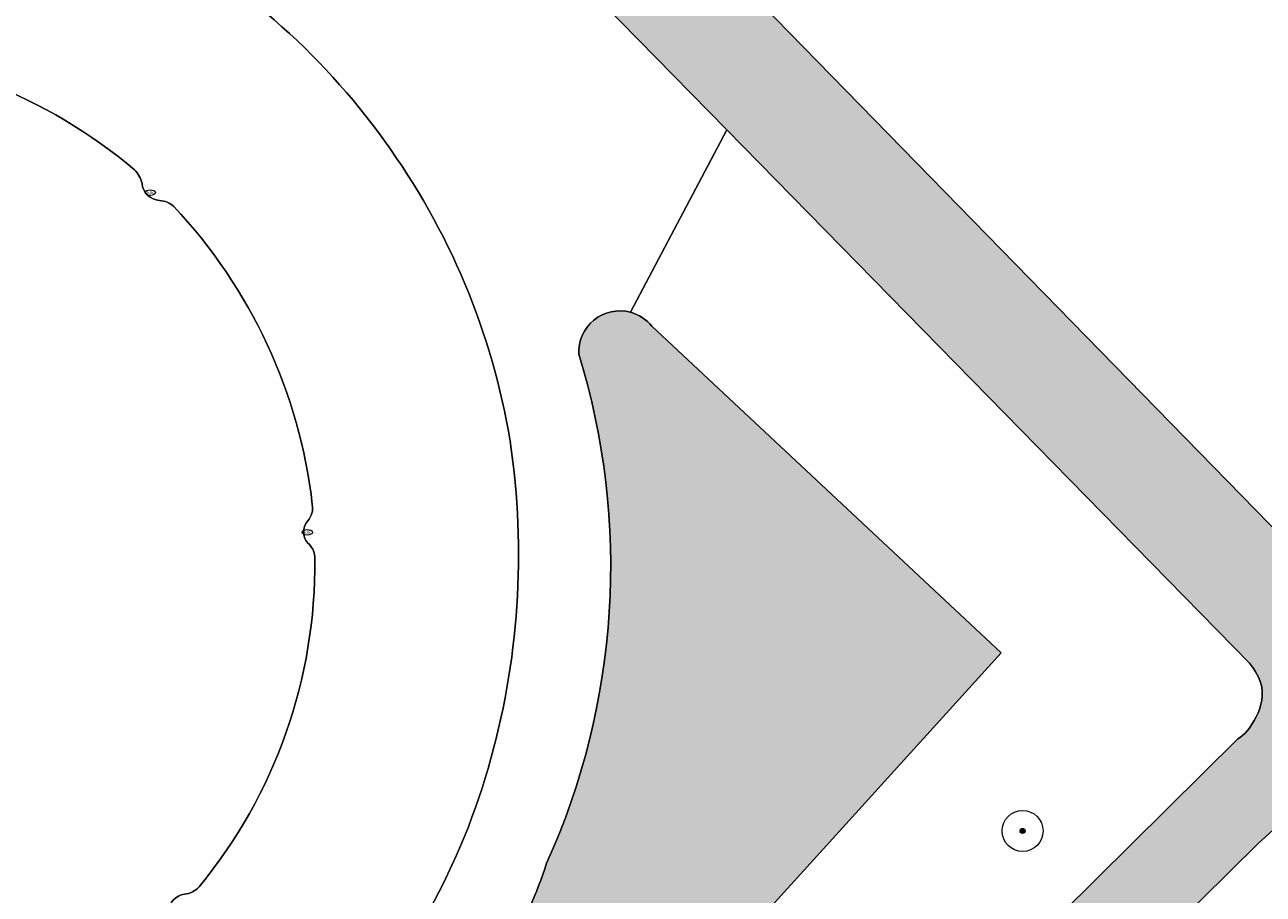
# Model space of a CAD drawing. Header units: metres. Extents: x 125349 to 128236, y 501602 to 503797.
# Tile 649 of 718: x 127582 to 127642, y 503020 to 503063. Entities that reach past the tile are written whole.
import ezdxf
from ezdxf.enums import TextEntityAlignment as Align

# ---------------------------------------------------------------- set-up
doc = ezdxf.new("R2010")
doc.units = ezdxf.units.M
doc.layers.get('0').update_dxf_attribs({"linetype": 'CONTINUOUS'})
for name, color, linetype, lineweight in [('B-WE-GR-BEPLANTING_CULTUUR_BOSPLANTSOEN-GV', 90, 'CONTINUOUS', 18), ('B-WE-GR-BOOM-S-500', 90, 'CONTINUOUS', 18), ('B-WE-GR-GROENVOORZIENING-GV', 80, 'CONTINUOUS', 18), ('B-WE-IE-MEUBILAIR-S', 7, 'CONTINUOUS', 18), ('B-WE-OG-TERREIN_BEGROEID-GV', 7, 'CONTINUOUS', 18), ('B-WE-OG-WATER_SLOOT-GV', 120, 'CONTINUOUS', 18), ('B-WE-VH-GESLOTENVERHARDING-GV', 10, 'CONTINUOUS', 18)]:
    doc.layers.add(name, color=color, linetype=linetype, lineweight=lineweight)
doc.layers.add('B-WE-OG-WATER_SLOOT-V', color=7, linetype='CONTINUOUS', lineweight=18, true_color=0x73e9ff)
doc.styles.add('NLCS-ISO', font='NLCS-ISO.ttf')

# ---------------------------------------------------------------- blocks, each defined once
blk = doc.blocks.new('SIE-MEUBILAIR_PUT_KOLK-SO')
blk.add_ellipse((0, 0), major_axis=(1.25, 4.517432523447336e-15), ratio=0.5400000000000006)
at = {"style": 'NLCS-ISO'}
blk.add_text('klk', height=0.75, dxfattribs=at).set_placement((0.0261189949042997, 2.557953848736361e-13), align=Align.MIDDLE_CENTER)
blk = doc.blocks.new('SGR-BOOM_01-SO')
at = {"linetype": 'ByBlock', "lineweight": 18}
h = blk.add_hatch(color=0, dxfattribs=at)
h.dxf.hatch_style = 1
edge = h.paths.add_edge_path()
edge.add_arc((0, 0), 0.25, 0, 360)
at = {"color": 0, "linetype": 'ByBlock', "lineweight": 18}
for radius in [2, 0.25]:
    blk.add_circle((0, 0), radius, dxfattribs=at)

msp = doc.modelspace()

# ---------------------------------------------------------------- hatches: boundary and pattern name
at = {"layer": 'B-WE-OG-WATER_SLOOT-V'}
h = msp.add_hatch(color=256, dxfattribs=at)
edge = h.paths.add_edge_path()
edge.add_line((127417.499, 502877.742), (127414.104, 502877.361))
edge.add_line((127414.104, 502877.361), (127414.057, 502877.356))
edge.add_line((127414.057, 502877.356), (127413.946, 502877.343))
edge.add_arc((127423.4825353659, 502795.9336759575), 81.96599019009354, 96.68135099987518, 99.25786978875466)
edge.add_arc((127419.3132445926, 502814.2448405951), 63.23340274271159, 98.19847281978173, 103.4615177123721)
edge.add_arc((127428.2106786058, 502789.9458202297), 88.9865586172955, 105.3911535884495, 111.7819246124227)
edge.add_arc((127433.8872155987, 502770.9080837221), 108.7862569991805, 110.8374473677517, 114.8386428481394)
edge.add_line((127388.19, 502869.631), (127387.948, 502869.514))
edge.add_line((127387.948, 502869.514), (127381.038, 502866.175))
edge.add_arc((127395.6029357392, 502830.6488858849), 38.39586093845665, 112.2925645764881, 118.3269691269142)
edge.add_arc((127392.8742040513, 502833.3042861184), 34.78239568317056, 116.4454838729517, 123.7819824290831)
edge.add_line((127373.534, 502862.214), (127368.129, 502858.368))
edge.add_arc((127366.6315625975, 502860.6579957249), 2.736128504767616, 245.110284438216, 303.18083401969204, ccw=False)
edge.add_arc((127366.5550136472, 502860.6917174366), 2.735779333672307, 191.9982213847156, 246.8620649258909, ccw=False)
edge.add_line((127363.879, 502860.123), (127359.756, 502883.606))
edge.add_line((127359.756, 502883.606), (127359.664, 502884.132))
edge.add_line((127359.664, 502884.132), (127358.209, 502893.638))
edge.add_line((127358.209, 502893.638), (127354.042, 502918.753))
edge.add_arc((127353.3098367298, 502918.4960475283), 0.7759430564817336, 19.33850682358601, 51.58228781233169)
edge.add_arc((127353.294406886, 502918.3939832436), 0.8670194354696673, 54.97650491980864, 79.32578705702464)
edge.add_arc((127353.45, 502919.236), 0.01118033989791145, 63.43494882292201, 100.3048464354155)
edge.add_arc((127353.2964747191, 502918.380929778), 0.8792255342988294, 80.07613006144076, 97.80987438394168)
edge.add_line((127353.177, 502919.252), (127352.695, 502919.201))
edge.add_arc((127352.8561622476, 502918.5048488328), 0.714562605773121, 103.0346174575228, 148.331210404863)
edge.add_arc((127352.8188547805, 502918.3782530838), 0.7600165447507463, 138.6864788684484, 185.2280716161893)
edge.add_arc((127352.8595014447, 502918.3838294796), 0.801004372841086, 185.360362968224, 197.1225945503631)
edge.add_line((127352.094, 502918.148), (127352.145, 502917.703))
edge.add_line((127352.145, 502917.703), (127355.608, 502894.087))
edge.add_line((127355.608, 502894.087), (127357.414, 502881.68))
edge.add_line((127357.414, 502881.68), (127358.618, 502874.875))
edge.add_line((127358.618, 502874.875), (127362.328, 502855.852))
edge.add_arc((127365.5218282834, 502856.2839561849), 3.22290633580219, 187.7023547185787, 210.0103264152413)
edge.add_arc((127364.9667539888, 502855.8849389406), 2.543583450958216, 208.480670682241, 234.1203815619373)
edge.add_arc((127365.2137461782, 502855.9200627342), 2.722726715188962, 230.3394835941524, 276.7125285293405)
edge.add_arc((127365.2678630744, 502855.9023208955), 2.699275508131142, 275.6156506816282, 309.4501327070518)
edge.add_line((127366.983, 502853.818), (127368.233, 502854.565))
edge.add_line((127368.233, 502854.565), (127373.334, 502858.72))
edge.add_arc((127384.6589769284, 502846.0270808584), 17.01074068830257, 121.82801758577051, 131.7402335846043, ccw=False)
edge.add_arc((127388.7962917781, 502837.6193078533), 26.35220216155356, 114.57220737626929, 119.8299044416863, ccw=False)
edge.add_line((127377.838, 502861.585), (127388.089, 502866.078))
edge.add_line((127388.089, 502866.078), (127394.69, 502869.027))
edge.add_arc((127413.0759970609, 502831.045415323), 42.19769736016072, 112.3290912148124, 115.83053872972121, ccw=False)
edge.add_arc((127417.5804058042, 502819.4753889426), 54.61198966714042, 108.39799196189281, 112.08873395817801, ccw=False)
edge.add_arc((127417.1174030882, 502818.6917951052), 55.21367062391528, 103.05222239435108, 107.6854280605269, ccw=False)
edge.add_arc((127416.4866072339, 502821.546091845), 52.29066603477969, 97.90391644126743, 103.08521735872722, ccw=False)
edge.add_line((127409.296, 502873.34), (127418.001, 502874.34))
edge.add_line((127418.001, 502874.34), (127419.402, 502874.54))
edge.add_line((127419.402, 502874.54), (127460.221, 502881.456))
edge.add_line((127460.221, 502881.456), (127468.825, 502883.204))
edge.add_arc((127487.8740016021, 502789.7017035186), 95.42297369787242, 97.9525204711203, 101.51514763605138, ccw=False)
edge.add_arc((127482.2965591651, 502837.0246699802), 47.79441566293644, 91.6192611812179, 99.17951483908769, ccw=False)
edge.add_arc((127481.0415658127, 502880.693204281), 4.107907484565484, 70.23068064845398, 91.33304164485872, ccw=False)
edge.add_arc((127480.2374683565, 502878.0588970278), 6.860241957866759, 54.89125631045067, 71.35246418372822, ccw=False)
edge.add_line((127484.183, 502883.671), (127491.675, 502877.047))
edge.add_line((127491.675, 502877.047), (127496.695, 502872.608))
edge.add_arc((127497.6702830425, 502873.4448433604), 1.285100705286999, 220.6313026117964, 271.1466583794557)
edge.add_arc((127497.676968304, 502873.4738971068), 1.314034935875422, 270.8298668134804, 324.2944389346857)
edge.add_line((127498.744, 502872.707), (127500, 502874.122))
edge.add_line((127500, 502874.122), (127510.881, 502886.525))
edge.add_arc((127514.9258915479, 502882.8817005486), 5.44378347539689, 125.2376038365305, 137.9901233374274, ccw=False)
edge.add_arc((127514.236546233, 502883.7073598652), 4.37254089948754, 105.9769723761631, 124.10204610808, ccw=False)
edge.add_line((127513.033, 502887.911), (127536.248, 502891.968))
edge.add_arc((127535.776353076, 502896.0229066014), 4.082244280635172, 276.6345522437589, 287.2366528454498)
edge.add_arc((127535.7495757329, 502896.0652950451), 4.130684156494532, 287.417170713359, 298.8704930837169)
edge.add_arc((127535.5205590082, 502895.8927140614), 4.099968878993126, 302.8408110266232, 329.3568019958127)
edge.add_line((127539.048, 502893.803), (127543.97, 502903.458))
edge.add_line((127543.97, 502903.458), (127546.229, 502907.505))
edge.add_line((127546.229, 502907.505), (127548.537, 502911.301))
edge.add_line((127548.537, 502911.301), (127551.196, 502915.498))
edge.add_line((127551.196, 502915.498), (127559.771, 502927.635))
edge.add_line((127559.771, 502927.635), (127569.701, 502941.871))
edge.add_line((127569.701, 502941.871), (127572.609, 502945.867))
edge.add_line((127572.609, 502945.867), (127581.635, 502957.852))
edge.add_line((127581.635, 502957.852), (127586.046, 502963.146))
edge.add_line((127586.046, 502963.146), (127619.543, 502999.977))
edge.add_line((127619.543, 502999.977), (127619.565, 503000))
edge.add_line((127619.565, 503000), (127634.867, 503016.069))
edge.add_line((127634.867, 503016.069), (127641.81, 503022.929))
edge.add_line((127641.81, 503022.929), (127649.204, 503029.642))
edge.add_line((127649.204, 503029.642), (127670.935, 503050.179))
edge.add_line((127670.935, 503050.179), (127676.442, 503055.376))
edge.add_line((127676.442, 503055.376), (127690.738, 503067.949))
edge.add_line((127690.738, 503067.949), (127707.373, 503081.841))
edge.add_line((127707.373, 503081.841), (127712.689, 503085.887))
edge.add_line((127712.689, 503085.887), (127737.288, 503104.247))
edge.add_line((127737.288, 503104.247), (127743.6, 503108.751))
edge.add_line((127743.6, 503108.751), (127759.56, 503119.687))
edge.add_line((127759.56, 503119.687), (127765.474, 503124.088))
edge.add_line((127765.474, 503124.088), (127774.514, 503131.265))
edge.add_line((127774.514, 503131.265), (127781.659, 503137.926))
edge.add_line((127781.659, 503137.926), (127789.002, 503144.889))
edge.add_line((127789.002, 503144.889), (127794.105, 503150.583))
edge.add_line((127794.105, 503150.583), (127800.488, 503158.689))
edge.add_line((127800.488, 503158.689), (127810.777, 503172.028))
edge.add_line((127810.777, 503172.028), (127825.108, 503192.552))
edge.add_line((127825.108, 503192.552), (127838.394, 503212.418))
edge.add_line((127838.394, 503212.418), (127843.43, 503220.112))
edge.add_line((127843.43, 503220.112), (127844.164, 503221.345))
edge.add_line((127844.164, 503221.345), (127844.723, 503222.356))
edge.add_line((127844.723, 503222.356), (127845.073, 503222.973))
edge.add_arc((127843.688682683, 503223.7591822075), 1.591985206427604, 330.4068682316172, 353.6823729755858)
edge.add_arc((127843.639272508, 503223.6619899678), 1.633590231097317, 357.2635761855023, 389.3627460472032)
edge.add_arc((127844.2675745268, 503223.6947610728), 1.105844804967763, 44.00393114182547, 93.08815682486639)
edge.add_arc((127844.1617295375, 503223.6092304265), 1.190668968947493, 87.77287389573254, 123.0714487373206)
edge.add_line((127843.512, 503224.607), (127842.919, 503223.805))
edge.add_line((127842.919, 503223.805), (127842.067, 503223.038))
edge.add_line((127842.067, 503223.038), (127839.447, 503220.122))
edge.add_line((127839.447, 503220.122), (127836.854, 503217.256))
edge.add_line((127836.854, 503217.256), (127824.889, 503200.852))
edge.add_line((127824.889, 503200.852), (127813.128, 503184))
edge.add_line((127813.128, 503184), (127806.062, 503173.889))
edge.add_line((127806.062, 503173.889), (127788.647, 503151.488))
edge.add_arc((127667.3730589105, 503257.5605789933), 161.1172268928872, 311.7270927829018, 318.8253471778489, ccw=False)
edge.add_arc((127630.2803148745, 503300.8419887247), 218.1103712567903, 309.715638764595, 311.431774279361, ccw=False)
edge.add_line((127769.648, 503133.066), (127760.632, 503126.123))
edge.add_line((127760.632, 503126.123), (127742.763, 503113.295))
edge.add_line((127742.763, 503113.295), (127711.108, 503089.674))
edge.add_line((127711.108, 503089.674), (127686.971, 503070.017))
edge.add_line((127686.971, 503070.017), (127667.514, 503052.7))
edge.add_line((127667.514, 503052.7), (127647.865, 503034.179))
edge.add_arc((127647.2093284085, 503034.6045946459), 0.7816879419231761, 266.96931750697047, 327.01250745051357, ccw=False)
edge.add_arc((127647.2137214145, 503034.5865803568), 0.7639497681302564, 204.3991207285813, 266.56887063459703, ccw=False)
edge.add_line((127646.518, 503034.271), (127602.393, 503079.459))
edge.add_line((127602.393, 503079.459), (127579.805, 503102.37))
edge.add_arc((127574.4262436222, 503094.4812192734), 9.547977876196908, 55.71291356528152, 74.41173836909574)
edge.add_arc((127574.8288348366, 503094.6749936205), 9.259233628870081, 76.48956315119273, 92.82182896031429)
edge.add_arc((127574.823827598, 503094.6385762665), 9.29536280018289, 92.77995132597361, 98.8609359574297)
edge.add_arc((127574.5697656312, 503092.5692290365), 11.31523277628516, 95.97455199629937, 107.5967060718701)
edge.add_line((127571.149, 503103.355), (127566.809, 503101.614))
edge.add_line((127566.809, 503101.614), (127561.977, 503099.366))
edge.add_line((127561.977, 503099.366), (127558.346, 503096.926))
edge.add_arc((127560.2694383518, 503094.8258554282), 2.847845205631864, 132.4853211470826, 165.7678904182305)
edge.add_arc((127560.2777515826, 503094.8264730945), 2.855752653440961, 165.8209080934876, 194.2607679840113)
edge.add_line((127557.51, 503094.123), (127558.613, 503092.786))
edge.add_line((127558.613, 503092.786), (127559.721, 503091.864))
edge.add_line((127559.721, 503091.864), (127562.813, 503095.429))
edge.add_line((127562.813, 503095.429), (127564.7, 503096.544))
edge.add_arc((127594.4281477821, 503043.6909570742), 60.63997787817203, 114.18593768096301, 119.3563627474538, ccw=False)
edge.add_arc((127571.9852194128, 503092.7912163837), 6.664401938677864, 89.21950905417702, 111.11894739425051, ccw=False)
edge.add_arc((127572.3501006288, 503093.4539633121), 6.007293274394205, 69.23399443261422, 92.61519838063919, ccw=False)
edge.add_arc((127572.0160151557, 503093.4919677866), 6.098919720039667, 47.492170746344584, 66.17130432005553, ccw=False)
edge.add_line((127576.137, 503097.988), (127601.601, 503072.351))
edge.add_line((127601.601, 503072.351), (127602.075, 503071.867))
edge.add_line((127602.075, 503071.867), (127615.894, 503057.761))
edge.add_line((127615.894, 503057.761), (127641.389, 503031.735))
edge.add_arc((127638.9239632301, 503029.6975859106), 3.1980404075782, 15.942504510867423, 39.57457669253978, ccw=False)
edge.add_arc((127639.4670127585, 503030.3024484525), 2.5467213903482, -32.66276238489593, 6.166220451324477, ccw=False)
edge.add_arc((127639.5221749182, 503029.9626518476), 2.331028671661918, 303.8616662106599, 333.64953497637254, ccw=False)
edge.add_line((127640.821, 503028.027), (127621.823, 503009.208))
edge.add_line((127621.823, 503009.208), (127613.303, 503000))
edge.add_line((127613.303, 503000), (127589.067, 502973.545))
edge.add_line((127589.067, 502973.545), (127573.527, 502954.67))
edge.add_line((127573.527, 502954.67), (127560.387, 502936.189))
edge.add_line((127560.387, 502936.189), (127547.899, 502917.807))
edge.add_line((127547.899, 502917.807), (127535.207, 502897.375))
edge.add_arc((127532.0518470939, 502899.5612105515), 3.838555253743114, 309.7040226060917, 325.28184899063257, ccw=False)
edge.add_arc((127531.3728627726, 502901.3537040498), 5.68557185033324, 294.2054178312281, 303.4161696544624, ccw=False)
edge.add_line((127533.704, 502896.168), (127513.895, 502893.316))
edge.add_arc((127515.7818036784, 502885.2662247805), 8.267944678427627, 103.1915391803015, 116.9085366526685)
edge.add_arc((127515.7679597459, 502885.9588273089), 7.649992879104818, 119.1642862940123, 146.537187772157)
edge.add_line((127509.386, 502890.177), (127500, 502879.601))
edge.add_line((127500, 502879.601), (127498.792, 502878.268))
edge.add_arc((127497.4573269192, 502879.1835280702), 1.618500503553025, 265.98488129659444, 325.55156081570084, ccw=False)
edge.add_arc((127497.3838501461, 502879.1193211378), 1.550833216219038, 222.5297426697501, 268.5275679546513, ccw=False)
edge.add_line((127496.241, 502878.071), (127494.16, 502879.87))
edge.add_line((127494.16, 502879.87), (127489.535, 502883.868))
edge.add_arc((127503.332388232, 502900.0812736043), 21.28939085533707, 220.6662698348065, 229.6024372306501, ccw=False)
edge.add_arc((127504.0851791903, 502900.698687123), 22.26274626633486, 211.676545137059, 220.609036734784, ccw=False)
edge.add_arc((127482.6114901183, 502887.5456014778), 2.920088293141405, 30.0533566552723, 77.73127932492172)
edge.add_arc((127482.7552928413, 502887.4465422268), 2.990695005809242, 80.82811498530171, 125.2788041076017)
edge.add_arc((127477.0725187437, 502894.2358991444), 5.877929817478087, 296.8573994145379, 312.29421382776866, ccw=False)
edge.add_arc((127476.4231217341, 502894.3373520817), 6.284505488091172, 286.6710613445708, 301.72731596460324, ccw=False)
edge.add_line((127478.226, 502888.317), (127459.869, 502885.459))
edge.add_line((127459.869, 502885.459), (127459.919, 502884.408))
edge.add_line((127459.919, 502884.408), (127418.899, 502877.692))
edge.add_line((127418.899, 502877.692), (127417.499, 502877.742))
h = msp.add_hatch(color=256, dxfattribs=at)
edge = h.paths.add_edge_path()
edge.add_arc((127610.6696013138, 503046.9221738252), 2.001212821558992, 74.86815696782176, 183.4427112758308)
edge.add_arc((127575.1198422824, 503036.458181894), 35.11042381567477, -24.385504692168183, 17.134043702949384, ccw=False)
edge.add_arc((127583.2841993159, 503029.7108802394), 25.04280830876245, 320.6194033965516, 341.97539592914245, ccw=False)
edge.add_line((127602.641, 503013.822), (127590.058, 503000))
edge.add_line((127590.058, 503000), (127517.042, 502919.794))
edge.add_arc((127521.0164759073, 502918.7326234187), 4.113754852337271, 165.0481765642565, 268.6561743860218)
edge.add_arc((127521.0158175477, 502918.7353132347), 4.116428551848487, 268.6662134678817, 304.9676547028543)
edge.add_line((127523.375, 502915.362), (127600.067, 503000))
edge.add_line((127600.067, 503000), (127629.272, 503032.231))
edge.add_line((127629.272, 503032.231), (127612.234, 503048.171))
edge.add_arc((127610.6705606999, 503046.9221314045), 2.00100355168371, 38.61770968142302, 74.8949921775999)

# ---------------------------------------------------------------- linework, layer by layer
at = {"layer": 'B-WE-GR-BEPLANTING_CULTUUR_BOSPLANTSOEN-GV', "flags": 128}
for points in [[(127641.389, 503031.735), (127615.894, 503057.761), (127611.192, 503048.854)], [(127612.234, 503048.171), (127629.272, 503032.231), (127600.067, 503000)], [(127613.303, 503000), (127621.823, 503009.208), (127640.821, 503028.027)]]:
    msp.add_lwpolyline(points, dxfattribs=at)
at = {"layer": 'B-WE-GR-BEPLANTING_CULTUUR_BOSPLANTSOEN-GV'}
for points in [[(127611.192, 503048.854, -0.1596249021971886), (127612.234, 503048.171)], [(127641.999, 503030.576, 0.1034813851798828), (127641.389, 503031.735)], [(127641.611, 503028.928, 0.1710632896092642), (127641.999, 503030.576)], [(127640.821, 503028.027, 0.1307109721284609), (127641.611, 503028.928)]]:
    msp.add_lwpolyline(points, format="xyb", dxfattribs=at)
at = {"layer": 'B-WE-GR-GROENVOORZIENING-GV', "flags": 128}
for points in [[(127611.192, 503048.854), (127615.894, 503057.761), (127602.075, 503071.867), (127601.075, 503070.952), (127599.936, 503070.218), (127598.689, 503069.686), (127597.37, 503069.372), (127596.017, 503069.285), (127594.669, 503069.427), (127593.364, 503069.794), (127592.14, 503070.376), (127562.813, 503095.429), (127559.721, 503091.864), (127558.613, 503092.786), (127553.759, 503088.022)], [(127690.738, 503067.949), (127676.442, 503055.376), (127670.935, 503050.179), (127649.204, 503029.642), (127641.81, 503022.929), (127634.867, 503016.069), (127619.565, 503000), (127619.543, 502999.977), (127586.046, 502963.146), (127581.635, 502957.852), (127572.609, 502945.867), (127569.701, 502941.871), (127559.771, 502927.635), (127551.196, 502915.498), (127548.537, 502911.301), (127546.229, 502907.505), (127543.97, 502903.458), (127539.048, 502893.803)]]:
    msp.add_lwpolyline(points, dxfattribs=at)
at = {"layer": 'B-WE-GR-GROENVOORZIENING-GV'}
for points in [[(127587.221, 503067.617, -0.1177399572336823), (127599.187, 503057.22)], [(127599.187, 503057.22, -0.1168923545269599), (127605.321, 503042.557)], [(127608.672, 503046.802, -0.5126873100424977), (127611.192, 503048.854)], [(127607.098, 503021.962, 0.1831715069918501), (127608.672, 503046.802)], [(127605.321, 503042.557, -0.1083781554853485), (127604.247, 503026.594)], [(127604.247, 503026.594, -0.1209543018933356), (127596.334, 503012.829)], [(127602.641, 503013.822, 0.09345374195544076), (127607.098, 503021.962)]]:
    msp.add_lwpolyline(points, format="xyb", dxfattribs=at)
at = {"layer": 'B-WE-OG-TERREIN_BEGROEID-GV'}
for points in [[(127586.989, 503055.808, 0.1669735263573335), (127571.787, 503061.72)], [(127587.364, 503055.139, 0.1534923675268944), (127586.989, 503055.808)], [(127588.219, 503054.309, -0.3721041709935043), (127587.364, 503055.139)], [(127588.913, 503054.012, 0.1828146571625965), (127588.219, 503054.309)], [(127595.671, 503039.463, 0.1615080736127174), (127588.913, 503054.012)], [(127595.454, 503038.671, 0.2186274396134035), (127595.671, 503039.463)], [(127595.512, 503037.532, -0.4179445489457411), (127595.454, 503038.671)], [(127595.794, 503036.824, 0.2144260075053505), (127595.512, 503037.532)], [(127590.149, 503020.808, 0.1761306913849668), (127595.794, 503036.824)], [(127589.431, 503020.45, 0.1750290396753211), (127590.149, 503020.808)], [(127588.669, 503019.622, -0.3748235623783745), (127589.431, 503020.45)]]:
    msp.add_lwpolyline(points, format="xyb", dxfattribs=at)
at = {"layer": 'B-WE-OG-WATER_SLOOT-GV', "flags": 128}
for points in [[(127576.137, 503097.988), (127601.601, 503072.351), (127602.075, 503071.867), (127615.894, 503057.761)], [(127646.518, 503034.271), (127602.393, 503079.459)], [(127539.048, 502893.803), (127543.97, 502903.458), (127546.229, 502907.505), (127548.537, 502911.301), (127551.196, 502915.498), (127559.771, 502927.635), (127569.701, 502941.871), (127572.609, 502945.867), (127581.635, 502957.852), (127586.046, 502963.146), (127619.543, 502999.977), (127619.565, 503000), (127634.867, 503016.069), (127641.81, 503022.929), (127649.204, 503029.642), (127670.935, 503050.179), (127676.442, 503055.376), (127690.738, 503067.949)], [(127615.894, 503057.761), (127641.389, 503031.735)], [(127600.067, 503000), (127629.272, 503032.231), (127612.234, 503048.171)], [(127640.821, 503028.027), (127621.823, 503009.208), (127613.303, 503000)]]:
    msp.add_lwpolyline(points, dxfattribs=at)
at = {"layer": 'B-WE-OG-WATER_SLOOT-GV'}
for points in [[(127611.192, 503048.854, 0.5126873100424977), (127608.672, 503046.802)], [(127612.234, 503048.171, 0.1596249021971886), (127611.192, 503048.854)], [(127608.672, 503046.802, -0.1831715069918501), (127607.098, 503021.962)], [(127641.389, 503031.735, -0.1034813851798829), (127641.999, 503030.576)], [(127641.999, 503030.576, -0.1710632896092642), (127641.611, 503028.928)], [(127641.611, 503028.928, -0.1307109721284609), (127640.821, 503028.027)], [(127607.098, 503021.962, -0.09345374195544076), (127602.641, 503013.822)]]:
    msp.add_lwpolyline(points, format="xyb", dxfattribs=at)
at = {"layer": 'B-WE-VH-GESLOTENVERHARDING-GV'}
for points in [[(127599.187, 503057.22, 0.1177399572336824), (127587.221, 503067.617)], [(127571.787, 503061.72, -0.1669735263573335), (127586.989, 503055.808)], [(127605.321, 503042.557, 0.1168923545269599), (127599.187, 503057.22)], [(127586.989, 503055.808, -0.1534923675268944), (127587.364, 503055.139)], [(127587.364, 503055.139, 0.3721041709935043), (127588.219, 503054.309)], [(127588.219, 503054.309, -0.1828146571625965), (127588.913, 503054.012)], [(127588.913, 503054.012, -0.1615080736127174), (127595.671, 503039.463)], [(127604.247, 503026.594, 0.1083781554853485), (127605.321, 503042.557)], [(127595.671, 503039.463, -0.2186274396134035), (127595.454, 503038.671)], [(127595.454, 503038.671, 0.4179445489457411), (127595.512, 503037.532)], [(127595.512, 503037.532, -0.2144260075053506), (127595.794, 503036.824)], [(127595.794, 503036.824, -0.1761306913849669), (127590.149, 503020.808)], [(127596.334, 503012.829, 0.1209543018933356), (127604.247, 503026.594)], [(127590.149, 503020.808, -0.1750290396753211), (127589.431, 503020.45)], [(127589.431, 503020.45, 0.3748235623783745), (127588.669, 503019.622)]]:
    msp.add_lwpolyline(points, format="xyb", dxfattribs=at)

# ---------------------------------------------------------------- block references
at = {"layer": 'B-WE-GR-BOOM-S-500', "xscale": 0.5, "yscale": 0.5, "zscale": 0.5}
msp.add_blockref('SGR-BOOM_01-SO', (127630.32, 503023.54), dxfattribs=at)
at = {"layer": 'B-WE-IE-MEUBILAIR-S', "xscale": 0.2, "yscale": 0.2, "zscale": 0.2}
for p in [(127587.766, 503054.696), (127595.425, 503038.116)]:
    msp.add_blockref('SIE-MEUBILAIR_PUT_KOLK-SO', p, dxfattribs=at)

doc.saveas('drawing.dxf')
